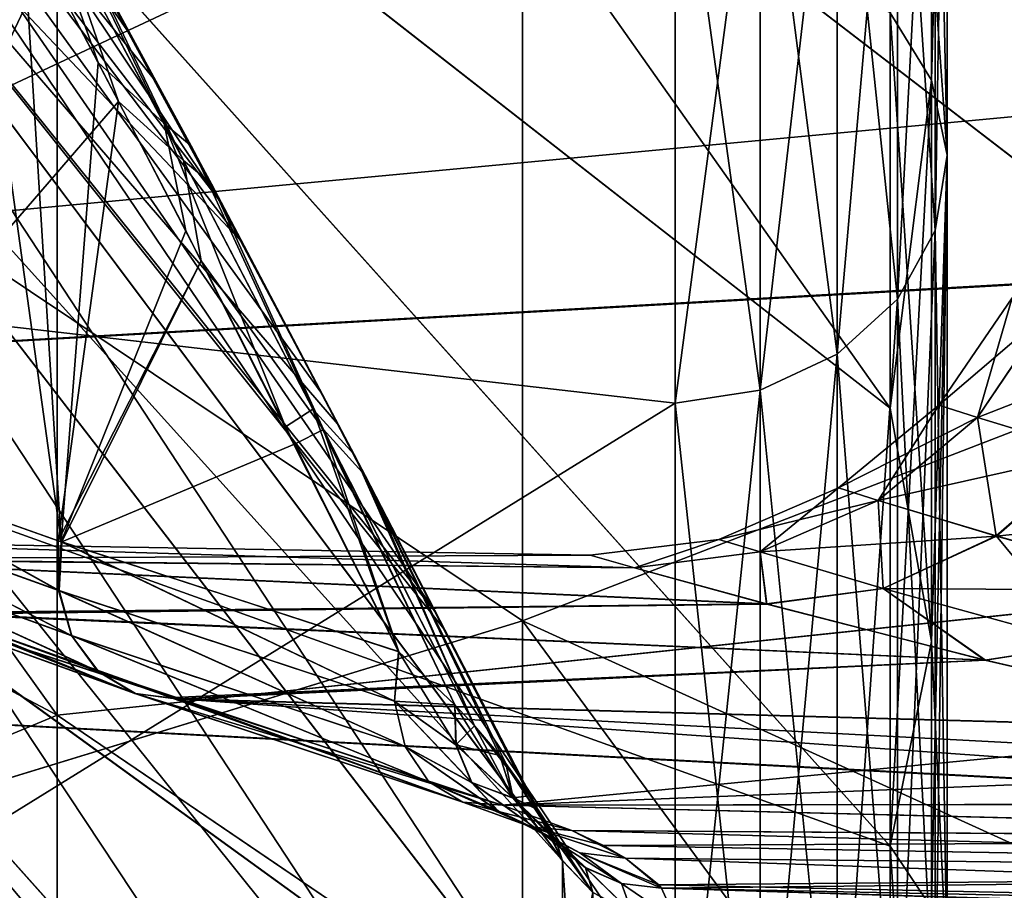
# Model space of a CAD drawing. Header units: metres. Extents: x 59 to 135, y -85 to 115.
# Tile 237 of 290: x 109.406 to 110.473, y 38.25 to 39.194. Entities that reach past the tile are written whole.
import ezdxf

# ---------------------------------------------------------------- set-up
doc = ezdxf.new("R2010")
doc.units = ezdxf.units.M
doc.layers.add('solid_20_404_502_XXX', color=7, linetype='CONTINUOUS')

msp = doc.modelspace()

# ---------------------------------------------------------------- linework, layer by layer
at = {"layer": 'solid_20_404_502_XXX'}
for points in [[(109.446487, 38.439938, -13.091269), (107.684959, 39.374577, -14.263267), (107.684959, 40.900036, -12.900034)], [(109.446487, 39.840054, -11.840053), (109.446487, 38.439938, -13.091269), (107.684959, 40.900036, -12.900034)], [(105.599998, 40.790501, -19.11552), (112.522324, 39.807674, -19.737751), (112.833549, 39.039066, -20.177687)], [(105.599998, 38.630814, -20.395731), (105.599998, 40.790501, -19.11552), (112.833549, 39.039066, -20.177687)], [(105.599998, 40.790501, 19.11552), (105.599998, 38.630821, 20.395727), (112.165619, 40.757591, 19.137501)], [(108.927383, 40.785507, 6.708601), (110.349106, 39.201069, 6.134332), (110.349106, 38.7728, 6.858625)], [(108.927383, 39.883793, 8.200611), (108.927383, 40.785507, 6.708601), (110.349106, 38.7728, 6.858625)], [(105.599998, 38.630821, 20.395727), (112.245857, 40.535618, 19.283628), (112.165619, 40.757591, 19.137501)], [(105.599998, 38.630821, 20.395727), (112.521721, 39.809196, 19.736841), (112.245857, 40.535618, 19.283628)], [(109.950691, 38.541992, 16.777483), (107.817116, 39.970631, 17.60166), (109.950691, 40.354187, 15.491662)], [(109.950691, 38.541992, -16.777483), (109.950691, 40.354187, -15.491662), (107.817116, 39.970562, -17.601707)], [(109.950691, 40.354187, 15.491662), (111.920403, 39.303665, 14.174346), (111.920403, 37.645565, 15.35083)], [(109.950691, 38.541992, 16.777483), (109.950691, 40.354187, 15.491662), (111.920403, 37.645565, 15.35083)], [(111.920403, 39.303665, -14.174346), (109.950691, 40.354187, -15.491662), (109.950691, 38.541992, -16.777483)], [(109.620872, 38.999481, 2.259452), (108.906532, 39.929279, 2.460141), (108.906532, 40.068531, 1.6464)], [(109.522034, 39.182858, 2.044327), (109.620872, 38.999481, 2.259452), (108.906532, 40.068531, 1.6464)], [(109.43512, 39.34201, 1.827757), (109.522034, 39.182858, 2.044327), (108.906532, 40.068531, 1.6464)], [(109.950691, 38.541992, 16.777483), (107.817116, 37.888668, 18.850164), (107.817116, 39.970631, 17.60166)], [(109.950691, 38.541992, -16.777483), (107.817116, 39.970562, -17.601707), (107.817116, 37.888599, -18.850201)], [(109.645042, 38.95425, -2.308006), (108.906532, 39.929279, -2.460141), (108.906532, 39.735229, -3.26258)], [(109.550453, 39.130367, -2.109283), (109.466438, 39.284908, -1.909169), (108.906532, 39.929279, -2.460141)], [(109.645042, 38.95425, -2.308006), (109.550453, 39.130367, -2.109283), (108.906532, 39.929279, -2.460141)], [(109.856697, 38.551205, 2.681606), (108.906532, 39.735229, 3.26258), (108.906532, 39.929279, 2.460141)], [(109.732063, 38.790054, 2.472032), (109.856697, 38.551205, 2.681606), (108.906532, 39.929279, 2.460141)], [(109.620872, 38.999481, 2.259452), (109.732063, 38.790054, 2.472032), (108.906532, 39.929279, 2.460141)], [(108.927383, 39.883793, 8.200611), (110.349106, 38.7728, 6.858625), (110.349106, 38.297768, 7.553144)], [(108.927383, 39.883793, 8.200611), (110.349106, 38.297768, 7.553144), (110.349106, 37.778027, 8.214875)], [(108.927383, 38.80883, 9.573072), (108.927383, 39.883793, 8.200611), (110.349106, 37.778027, 8.214875)], [(108.927383, 39.883125, -8.201579), (110.349106, 38.297764, -7.553149), (110.349106, 38.7728, -6.858625)], [(108.927383, 39.883125, -8.201579), (108.927383, 38.808052, -9.573953), (110.349106, 38.297764, -7.553149)], [(108.927383, 39.883125, -8.201579), (110.349106, 38.7728, -6.858625), (110.349106, 39.201069, -6.13433)], [(109.446487, 38.439938, 13.091269), (109.446487, 39.840054, 11.840053), (107.684959, 39.374577, 14.263267)], [(111.048538, 38.609135, -10.711269), (109.446487, 38.439938, -13.091269), (109.446487, 39.840054, -11.840053)], [(111.048538, 39.735237, -9.464106), (111.048538, 38.609135, -10.711269), (109.446487, 39.840054, -11.840053)], [(111.048538, 38.609169, 10.711236), (109.446487, 39.840054, 11.840053), (109.446487, 38.439938, 13.091269)], [(111.048538, 38.609169, 10.711236), (111.048538, 39.735271, 9.464064), (109.446487, 39.840054, 11.840053)], [(110.349106, 39.201069, -6.13433), (110.393944, 39.12841, -6.094538), (110.393944, 39.832825, -4.579214)], [(110.393944, 39.832825, -4.579214), (110.393944, 39.12841, -6.094538), (110.410881, 39.746319, -4.545738)], [(105.599998, 38.630821, 20.395727), (112.72599, 39.299595, 20.032951), (112.521721, 39.809196, 19.736841)], [(110.393944, 39.12841, -6.094538), (110.410881, 39.047054, -6.049984), (110.410881, 39.746319, -4.545738)], [(110.410881, 39.746319, 4.545737), (110.410881, 39.047054, 6.049983), (110.393944, 39.285175, 5.799112)], [(110.410881, 39.746319, -4.545738), (110.410881, 39.047054, -6.049984), (110.398193, 39.659184, -4.512018)], [(110.398193, 38.965107, 6.005103), (110.410881, 39.047054, 6.049983), (110.410881, 39.746319, 4.545737)], [(110.398193, 39.659184, 4.512017), (110.398193, 38.965107, 6.005103), (110.410881, 39.746319, 4.545737)], [(109.994255, 38.28215, -2.885576), (108.906532, 39.735229, -3.26258), (108.906532, 39.487267, -4.050031)], [(109.750092, 38.755772, -2.504086), (109.645042, 38.95425, -2.308006), (108.906532, 39.735229, -3.26258)], [(109.866776, 38.531715, -2.697362), (109.750092, 38.755772, -2.504086), (108.906532, 39.735229, -3.26258)], [(109.994255, 38.28215, -2.885576), (109.866776, 38.531715, -2.697362), (108.906532, 39.735229, -3.26258)], [(109.994255, 38.076859, 3.536395), (108.906532, 39.487267, 4.050031), (108.906532, 39.735229, 3.26258)], [(109.994255, 38.282085, 2.88581), (109.994255, 38.076859, 3.536395), (108.906532, 39.735229, 3.26258)], [(109.856697, 38.551205, 2.681606), (109.994255, 38.282085, 2.88581), (108.906532, 39.735229, 3.26258)], [(110.398193, 39.659184, -4.512018), (110.398193, 38.965107, -6.005105), (110.357124, 39.580025, -4.481384)], [(110.357124, 38.890663, 5.964333), (110.398193, 38.965107, 6.005103), (110.398193, 39.659184, 4.512017)], [(110.357124, 39.580025, 4.481383), (110.357124, 38.890663, 5.964333), (110.398193, 39.659184, 4.512017)], [(110.410881, 39.047054, -6.049984), (110.398193, 38.965107, -6.005105), (110.398193, 39.659184, -4.512018)], [(110.357124, 39.580025, -4.481384), (110.357124, 38.890663, -5.964335), (110.29174, 39.516666, -4.456863)], [(110.29174, 38.831074, 5.931699), (110.357124, 38.890663, 5.964333), (110.357124, 39.580025, 4.481383)], [(110.29174, 39.516666, 4.456863), (110.29174, 38.831074, 5.931699), (110.357124, 39.580025, 4.481383)], [(110.398193, 38.965107, -6.005105), (110.357124, 38.890663, -5.964335), (110.357124, 39.580025, -4.481384)], [(108.947754, 39.569996, 4.079199), (108.947754, 38.912434, 5.605667), (110.116196, 39.460201, 4.435012)], [(110.116196, 39.460201, -4.435012), (108.947754, 38.912434, -5.605667), (108.947754, 39.569996, -4.079199)], [(110.29174, 39.516666, -4.456863), (110.29174, 38.831074, -5.9317), (110.208504, 39.475361, -4.440878)], [(110.208504, 38.792229, 5.910425), (110.29174, 38.831074, 5.931699), (110.29174, 39.516666, 4.456863)], [(110.208504, 39.475361, 4.440879), (110.208504, 38.792229, 5.910425), (110.29174, 39.516666, 4.456863)], [(110.357124, 38.890663, -5.964335), (110.29174, 38.831074, -5.9317), (110.29174, 39.516666, -4.456863)], [(109.994255, 37.830593, -4.172364), (108.906532, 39.487267, -4.050031), (108.906532, 39.186531, -4.818876)], [(109.994255, 38.076927, -3.536203), (109.994255, 38.28215, -2.885576), (108.906532, 39.487267, -4.050031)], [(109.994255, 37.830593, -4.172364), (109.994255, 38.076927, -3.536203), (108.906532, 39.487267, -4.050031)], [(109.994255, 37.830513, 4.172548), (108.906532, 39.186531, 4.818876), (108.906532, 39.487267, 4.050031)], [(109.994255, 38.076859, 3.536395), (109.994255, 37.830513, 4.172548), (108.906532, 39.487267, 4.050031)], [(110.208504, 39.475361, 4.440879), (110.116196, 39.460201, 4.435012), (110.116196, 38.777969, 5.902618)], [(110.208504, 39.475361, 4.440879), (110.116196, 38.777969, 5.902618), (110.208504, 38.792229, 5.910425)], [(110.208504, 39.475361, -4.440878), (110.208504, 38.792229, -5.910425), (110.116196, 39.460201, -4.435012)], [(110.29174, 38.831074, -5.9317), (110.208504, 38.792229, -5.910425), (110.208504, 39.475361, -4.440878)], [(108.947754, 38.912434, 5.605667), (110.116196, 38.777969, 5.902618), (110.116196, 39.460201, 4.435012)], [(110.116196, 39.460201, -4.435012), (110.116196, 38.777969, -5.902617), (108.947754, 38.912434, -5.605667)], [(110.208504, 38.792229, -5.910425), (110.116196, 38.777969, -5.902617), (110.116196, 39.460201, -4.435012)], [(109.338867, 39.434994, 1.419992), (109.182381, 38.722893, 1.337054), (109.450851, 38.627804, 1.956204)], [(109.338867, 39.434994, 1.419992), (109.450851, 38.627804, 1.956204), (109.408806, 39.30328, 1.641391)], [(109.434158, 39.255486, -1.7134), (109.182571, 38.722824, -1.337612), (109.366013, 39.383911, -1.510424)], [(109.446487, 36.908539, -14.177857), (107.684959, 37.706074, -15.447131), (107.684959, 39.374577, -14.263267)], [(109.446487, 38.439938, -13.091269), (109.446487, 36.908539, -14.177857), (107.684959, 39.374577, -14.263267)], [(109.446487, 38.439938, 13.091269), (107.684959, 39.374577, 14.263267), (107.684959, 37.706074, 15.447131)], [(109.417587, 39.352333, 1.667194), (109.408806, 39.30328, 1.641391), (109.490868, 39.147305, 1.862708)], [(109.562271, 39.0812, 2.031447), (109.417587, 39.352333, 1.667194), (109.490868, 39.147305, 1.862708)], [(109.431496, 39.352062, 1.767199), (109.417587, 39.352333, 1.667194), (109.562271, 39.0812, 2.031447)], [(109.431496, 39.352062, 1.767199), (109.591522, 39.057148, 2.144255), (109.43512, 39.34201, 1.827757)], [(109.431496, 39.352062, 1.767199), (109.562271, 39.0812, 2.031447), (109.591522, 39.057148, 2.144255)], [(109.591522, 39.057148, 2.144255), (109.522034, 39.182858, 2.044327), (109.43512, 39.34201, 1.827757)], [(105.599998, 38.630821, 20.395727), (112.832977, 39.040424, 20.176943), (112.72599, 39.299595, 20.032951)], [(109.408806, 39.30328, 1.641391), (109.450851, 38.627804, 1.956204), (109.490868, 39.147305, 1.862708)], [(109.512733, 39.105286, -1.916493), (109.434158, 39.255486, -1.7134), (109.44532, 39.300819, -1.744346)], [(109.58329, 39.041302, -2.077789), (109.44532, 39.300819, -1.744346), (109.460983, 39.298252, -1.844089)], [(109.512733, 39.105286, -1.916493), (109.44532, 39.300819, -1.744346), (109.58329, 39.041302, -2.077789)], [(109.460983, 39.298252, -1.844089), (109.466438, 39.284908, -1.909169), (109.550453, 39.130367, -2.109283)], [(109.613693, 39.01572, -2.189967), (109.460983, 39.298252, -1.844089), (109.550453, 39.130367, -2.109283)], [(109.58329, 39.041302, -2.077789), (109.460983, 39.298252, -1.844089), (109.613693, 39.01572, -2.189967)], [(111.920403, 39.303665, -14.174346), (109.950691, 38.541992, -16.777483), (111.920403, 37.645565, -15.35083)], [(110.393944, 39.285175, 5.799112), (110.393944, 38.519604, 7.093858), (110.349106, 39.201069, 6.134332)], [(110.410881, 39.047054, 6.049983), (110.393944, 38.519604, 7.093858), (110.393944, 39.285175, 5.799112)], [(109.512733, 39.105286, -1.916493), (109.182571, 38.722824, -1.337612), (109.434158, 39.255486, -1.7134)], [(110.349106, 39.201069, -6.13433), (110.349106, 38.7728, -6.858625), (110.393944, 39.12841, -6.094538)], [(110.393944, 38.519604, 7.093858), (110.349106, 38.7728, 6.858625), (110.349106, 39.201069, 6.134332)], [(109.994255, 37.544151, -4.791489), (108.906532, 39.186531, -4.818876), (108.906532, 38.834404, -5.565584)], [(109.994255, 37.544151, -4.791489), (109.994255, 37.830593, -4.172364), (108.906532, 39.186531, -4.818876)], [(109.994255, 37.544056, 4.791675), (108.906532, 38.834404, 5.565584), (108.906532, 39.186531, 4.818876)], [(109.994255, 37.830513, 4.172548), (109.994255, 37.544056, 4.791675), (108.906532, 39.186531, 4.818876)], [(109.591522, 39.057148, 2.144255), (109.620872, 38.999481, 2.259452), (109.522034, 39.182858, 2.044327)], [(109.490868, 39.147305, 1.862708), (109.450851, 38.627804, 1.956204), (109.585716, 38.964764, 2.083202)], [(109.562271, 39.0812, 2.031447), (109.490868, 39.147305, 1.862708), (109.585716, 38.964764, 2.083202)], [(109.613693, 39.01572, -2.189967), (109.550453, 39.130367, -2.109283), (109.645042, 38.95425, -2.308006)], [(110.349106, 38.297764, -7.553149), (110.393944, 38.230968, -7.504148), (110.393944, 39.12841, -6.094538)], [(110.349106, 38.7728, -6.858625), (110.349106, 38.297764, -7.553149), (110.393944, 39.12841, -6.094538)], [(110.393944, 39.12841, -6.094538), (110.393944, 38.230968, -7.504148), (110.410881, 39.047054, -6.049984)], [(109.512733, 39.105286, -1.916493), (109.447495, 38.628967, -1.949938), (109.182571, 38.722824, -1.337612)], [(109.602348, 38.932468, -2.118818), (109.447495, 38.628967, -1.949938), (109.512733, 39.105286, -1.916493)], [(109.602348, 38.932468, -2.118818), (109.512733, 39.105286, -1.916493), (109.58329, 39.041302, -2.077789)], [(109.562271, 39.0812, 2.031447), (109.585716, 38.964764, 2.083202), (109.693947, 38.75235, 2.301944)], [(109.723557, 38.771759, 2.356269), (109.562271, 39.0812, 2.031447), (109.693947, 38.75235, 2.301944)], [(109.591522, 39.057148, 2.144255), (109.562271, 39.0812, 2.031447), (109.723557, 38.771759, 2.356269)], [(109.591522, 39.057148, 2.144255), (109.768379, 38.722561, 2.477038), (109.620872, 38.999481, 2.259452)], [(109.591522, 39.057148, 2.144255), (109.723557, 38.771759, 2.356269), (109.768379, 38.722561, 2.477038)], [(105.599998, 38.630821, 20.395727), (113.179619, 38.228867, 20.60025), (112.832977, 39.040424, 20.176943)], [(109.734962, 38.74958, -2.376907), (109.58329, 39.041302, -2.077789), (109.613693, 39.01572, -2.189967)], [(109.602348, 38.932468, -2.118818), (109.58329, 39.041302, -2.077789), (109.734962, 38.74958, -2.376907)], [(110.393944, 38.230968, -7.504148), (110.410881, 38.15617, -7.449289), (110.410881, 39.047054, -6.049984)], [(110.410881, 39.047054, 6.049983), (110.410881, 38.156174, 7.449286), (110.393944, 38.519604, 7.093858)], [(110.410881, 39.047054, -6.049984), (110.410881, 38.15617, -7.449289), (110.398193, 38.965107, -6.005105)], [(110.398193, 38.080833, 7.394027), (110.410881, 38.156174, 7.449286), (110.410881, 39.047054, 6.049983)], [(110.398193, 38.965107, 6.005103), (110.398193, 38.080833, 7.394027), (110.410881, 39.047054, 6.049983)], [(105.599998, 38.630814, -20.395731), (112.833549, 39.039066, -20.177687), (113.180138, 38.227692, -20.600832)], [(109.613693, 39.01572, -2.189967), (109.645042, 38.95425, -2.308006), (109.750092, 38.755772, -2.504086)], [(109.780304, 38.699657, -2.497184), (109.613693, 39.01572, -2.189967), (109.750092, 38.755772, -2.504086)], [(109.734962, 38.74958, -2.376907), (109.613693, 39.01572, -2.189967), (109.780304, 38.699657, -2.497184)], [(109.768379, 38.722561, 2.477038), (109.732063, 38.790054, 2.472032), (109.620872, 38.999481, 2.259452)], [(110.398193, 38.965107, -6.005105), (110.398193, 38.080833, -7.394031), (110.357124, 38.890663, -5.964335)], [(110.357124, 38.012394, 7.343827), (110.398193, 38.080833, 7.394027), (110.398193, 38.965107, 6.005103)], [(110.357124, 38.890663, 5.964333), (110.357124, 38.012394, 7.343827), (110.398193, 38.965107, 6.005103)], [(110.410881, 38.15617, -7.449289), (110.398193, 38.080833, -7.394031), (110.398193, 38.965107, -6.005105)], [(109.585716, 38.964764, 2.083202), (109.450851, 38.627804, 1.956204), (109.816238, 38.509018, 2.517315)], [(109.585716, 38.964764, 2.083202), (109.816238, 38.509018, 2.517315), (109.693947, 38.75235, 2.301944)], [(109.602348, 38.932468, -2.118818), (109.451332, 38.627647, -1.957105), (109.447495, 38.628967, -1.949938)], [(109.703461, 38.733517, -2.319808), (109.451332, 38.627647, -1.957105), (109.602348, 38.932468, -2.118818)], [(109.703461, 38.733517, -2.319808), (109.602348, 38.932468, -2.118818), (109.734962, 38.74958, -2.376907)], [(108.947754, 38.912434, 5.605667), (108.947754, 38.054573, 7.029243), (110.116196, 38.777969, 5.902618)], [(110.116196, 38.777969, -5.902617), (108.947754, 38.054573, -7.029243), (108.947754, 38.912434, -5.605667)], [(110.357124, 38.890663, -5.964335), (110.357124, 38.01239, -7.34383), (110.29174, 38.831074, -5.9317)], [(110.29174, 37.957611, 7.303645), (110.357124, 38.012394, 7.343827), (110.357124, 38.890663, 5.964333)], [(110.29174, 38.831074, 5.931699), (110.29174, 37.957611, 7.303645), (110.357124, 38.890663, 5.964333)], [(110.398193, 38.080833, -7.394031), (110.357124, 38.01239, -7.34383), (110.357124, 38.890663, -5.964335)], [(110.402092, 38.775814, 0.000114), (110.481606, 38.892326, 0.000112), (110.522919, 38.879143, 0.463383)], [(110.402092, 38.775814, 0.000114), (110.443878, 38.762581, -0.471328), (110.481606, 38.892326, 0.000112)], [(110.443878, 38.762581, -0.471328), (110.522873, 38.879158, -0.463172), (110.481606, 38.892326, 0.000112)], [(110.443916, 38.762566, 0.471544), (110.402092, 38.775814, 0.000114), (110.522919, 38.879143, 0.463383)], [(110.443878, 38.762581, -0.471328), (110.568375, 38.724545, -0.9276), (110.522873, 38.879158, -0.463172)], [(110.443916, 38.762566, 0.471544), (110.522919, 38.879143, 0.463383), (110.645668, 38.841358, 0.91093)], [(110.568443, 38.724522, 0.927786), (110.443916, 38.762566, 0.471544), (110.645668, 38.841358, 0.91093)], [(109.994255, 37.218754, -5.391082), (108.906532, 38.834404, -5.565584), (108.906532, 38.432507, -6.286723)], [(109.994255, 37.218754, -5.391082), (109.994255, 37.544151, -4.791489), (108.906532, 38.834404, -5.565584)], [(109.994255, 37.218655, 5.39125), (108.906532, 38.432507, 6.286723), (108.906532, 38.834404, 5.565584)], [(109.994255, 37.544056, 4.791675), (109.994255, 37.218655, 5.39125), (108.906532, 38.834404, 5.565584)], [(110.29174, 38.831074, -5.9317), (110.29174, 37.957607, -7.303647), (110.208504, 38.792229, -5.910425)], [(110.208504, 37.921898, 7.27745), (110.29174, 37.957611, 7.303645), (110.29174, 38.831074, 5.931699)], [(110.208504, 38.792229, 5.910425), (110.208504, 37.921898, 7.27745), (110.29174, 38.831074, 5.931699)], [(110.357124, 38.01239, -7.34383), (110.29174, 37.957607, -7.303647), (110.29174, 38.831074, -5.9317)], [(108.927383, 38.80883, 9.573072), (110.349106, 37.778027, 8.214875), (110.349106, 37.215839, 8.840944)], [(108.927383, 38.80883, 9.573072), (110.349106, 37.215839, 8.840944), (110.349106, 36.613644, 9.428633)], [(108.927383, 37.576298, 10.805975), (108.927383, 38.80883, 9.573072), (110.349106, 36.613644, 9.428633)], [(108.927383, 38.808052, -9.573953), (110.349106, 37.215828, -8.840954), (110.349106, 37.778019, -8.214883)], [(108.927383, 38.808052, -9.573953), (108.927383, 37.575417, -10.806755), (110.349106, 37.215828, -8.840954)], [(108.927383, 38.808052, -9.573953), (110.349106, 37.778019, -8.214883), (110.349106, 38.297764, -7.553149)], [(109.768379, 38.722561, 2.477038), (109.856697, 38.551205, 2.681606), (109.732063, 38.790054, 2.472032)], [(110.208504, 38.792229, 5.910425), (110.116196, 38.777969, 5.902618), (110.116196, 37.908787, 7.267838)], [(110.208504, 38.792229, 5.910425), (110.116196, 37.908787, 7.267838), (110.208504, 37.921898, 7.27745)], [(110.208504, 38.792229, -5.910425), (110.208504, 37.921894, -7.277451), (110.116196, 38.777969, -5.902617)], [(110.29174, 37.957607, -7.303647), (110.208504, 37.921894, -7.277451), (110.208504, 38.792229, -5.910425)], [(108.947754, 38.054573, 7.029243), (110.116196, 37.908787, 7.267838), (110.116196, 38.777969, 5.902618)], [(110.116196, 38.777969, -5.902617), (110.116196, 37.908783, -7.267841), (108.947754, 38.054573, -7.029243)], [(110.208504, 37.921894, -7.277451), (110.116196, 37.908783, -7.267841), (110.116196, 38.777969, -5.902617)], [(110.293198, 38.686146, 0.000117), (110.402092, 38.775814, 0.000114), (110.443916, 38.762566, 0.471544)], [(110.293198, 38.686146, 0.000117), (110.336143, 38.672729, -0.486126), (110.402092, 38.775814, 0.000114)], [(110.336143, 38.672729, -0.486126), (110.443878, 38.762581, -0.471328), (110.402092, 38.775814, 0.000114)], [(109.723557, 38.771759, 2.356269), (109.693947, 38.75235, 2.301944), (109.816238, 38.509018, 2.517315)], [(109.877464, 38.451046, 2.610867), (109.723557, 38.771759, 2.356269), (109.816238, 38.509018, 2.517315)], [(109.877464, 38.451046, 2.610867), (109.898575, 38.42844, 2.647382), (109.723557, 38.771759, 2.356269)], [(109.768379, 38.722561, 2.477038), (109.723557, 38.771759, 2.356269), (109.898575, 38.42844, 2.647382)], [(110.336189, 38.672714, 0.486348), (110.293198, 38.686146, 0.000117), (110.443916, 38.762566, 0.471544)], [(110.336143, 38.672729, -0.486126), (110.464294, 38.634094, -0.957359), (110.443878, 38.762581, -0.471328)], [(110.336189, 38.672714, 0.486348), (110.443916, 38.762566, 0.471544), (110.568443, 38.724522, 0.927786)], [(110.393944, 38.519604, 7.093858), (110.349106, 38.297768, 7.553144), (110.349106, 38.7728, 6.858625)], [(110.464294, 38.634094, -0.957359), (110.568375, 38.724545, -0.9276), (110.443878, 38.762581, -0.471328)], [(109.780304, 38.699657, -2.497184), (109.750092, 38.755772, -2.504086), (109.866776, 38.531715, -2.697362)], [(109.703461, 38.733517, -2.319808), (109.734962, 38.74958, -2.376907), (109.816681, 38.508663, -2.517928)], [(109.877579, 38.450928, -2.611054), (109.816681, 38.508663, -2.517928), (109.734962, 38.74958, -2.376907)], [(109.898582, 38.42844, -2.647383), (109.734962, 38.74958, -2.376907), (109.780304, 38.699657, -2.497184)], [(109.877579, 38.450928, -2.611054), (109.734962, 38.74958, -2.376907), (109.898582, 38.42844, -2.647383)], [(109.703461, 38.733517, -2.319808), (109.816681, 38.508663, -2.517928), (109.451332, 38.627647, -1.957105)], [(109.182381, 38.722893, 1.337054), (109.180908, 38.670795, 1.33101), (109.447922, 38.575085, 1.94789)], [(109.448425, 38.574913, -1.948839), (109.181099, 38.670723, -1.331584), (109.182571, 38.722824, -1.337612)], [(109.182381, 38.722893, 1.337054), (109.447922, 38.575085, 1.94789), (109.450851, 38.627804, 1.956204)], [(109.448425, 38.574913, -1.948839), (109.182571, 38.722824, -1.337612), (109.447495, 38.628967, -1.949938)], [(109.768379, 38.722561, 2.477038), (109.958099, 38.352497, 2.770296), (109.856697, 38.551205, 2.681606)], [(109.926025, 38.396221, 2.699453), (109.768379, 38.722561, 2.477038), (109.898575, 38.42844, 2.647382)], [(109.932823, 38.387623, 2.713361), (109.958099, 38.352497, 2.770296), (109.768379, 38.722561, 2.477038)], [(109.926025, 38.396221, 2.699453), (109.932823, 38.387623, 2.713361), (109.768379, 38.722561, 2.477038)], [(110.464371, 38.634071, 0.957551), (110.336189, 38.672714, 0.486348), (110.568443, 38.724522, 0.927786)], [(110.464294, 38.634094, -0.957359), (110.675362, 38.574978, -1.39863), (110.568375, 38.724545, -0.9276)], [(110.464371, 38.634071, 0.957551), (110.568443, 38.724522, 0.927786), (110.772942, 38.666546, 1.353991)], [(109.958099, 38.352489, -2.770317), (109.780304, 38.699657, -2.497184), (109.866776, 38.531715, -2.697362)], [(109.898582, 38.42844, -2.647383), (109.780304, 38.699657, -2.497184), (109.958099, 38.352489, -2.770317)], [(110.163597, 38.630459, 0.000122), (110.293198, 38.686146, 0.000117), (110.336189, 38.672714, 0.486348)], [(110.163597, 38.630459, 0.000122), (110.20826, 38.616756, -0.506386), (110.293198, 38.686146, 0.000117)], [(110.20826, 38.616756, -0.506386), (110.336143, 38.672729, -0.486126), (110.293198, 38.686146, 0.000117)], [(109.180908, 38.670795, 1.33101), (109.461739, 38.526154, 1.931324), (109.447922, 38.575085, 1.94789)], [(109.180908, 38.670795, 1.33101), (109.196632, 38.622066, 1.319544), (109.461739, 38.526154, 1.931324)], [(109.462242, 38.525978, -1.932265), (109.196823, 38.621994, -1.320113), (109.181099, 38.670723, -1.331584)], [(109.448425, 38.574913, -1.948839), (109.462242, 38.525978, -1.932265), (109.181099, 38.670723, -1.331584)], [(110.208305, 38.616741, 0.506618), (110.163597, 38.630459, 0.000122), (110.336189, 38.672714, 0.486348)], [(110.20826, 38.616756, -0.506386), (110.34166, 38.577232, -0.997656), (110.336143, 38.672729, -0.486126)], [(110.208305, 38.616741, 0.506618), (110.336189, 38.672714, 0.486348), (110.464371, 38.634071, 0.957551)], [(110.34166, 38.577232, -0.997656), (110.464294, 38.634094, -0.957359), (110.336143, 38.672729, -0.486126)], [(110.675468, 38.574951, 1.398795), (110.464371, 38.634071, 0.957551), (110.772942, 38.666546, 1.353991)], [(105.599998, 38.630821, 20.395727), (105.599998, 36.344479, 21.432911), (113.179619, 38.228867, 20.60025)], [(105.599998, 38.630814, -20.395731), (113.559944, 37.375443, -21.002407), (113.972008, 36.483131, -21.37841)], [(105.599998, 36.344467, -21.432917), (105.599998, 38.630814, -20.395731), (113.972008, 36.483131, -21.37841)], [(105.599998, 38.630814, -20.395731), (113.180138, 38.227692, -20.600832), (113.559944, 37.375443, -21.002407)], [(110.024269, 38.613174, -0.000643), (109.108398, 38.629162, 0.001169), (109.159653, 38.609375, -0.633377)], [(110.072037, 38.599678, 0.51828), (109.160378, 38.609089, 0.637967), (109.108398, 38.629162, 0.001169)], [(110.024269, 38.613174, -0.000643), (110.072037, 38.599678, 0.51828), (109.108398, 38.629162, 0.001169)], [(109.451332, 38.627647, -1.957105), (109.448425, 38.574913, -1.948839), (109.447495, 38.628967, -1.949938)], [(109.812073, 38.455116, 2.507955), (109.450851, 38.627804, 1.956204), (109.447922, 38.575085, 1.94789)], [(109.812065, 38.455116, -2.507959), (109.448425, 38.574913, -1.948839), (109.451332, 38.627647, -1.957105)], [(109.812073, 38.455116, 2.507955), (109.816238, 38.509018, 2.517315), (109.450851, 38.627804, 1.956204)], [(109.812065, 38.455116, -2.507959), (109.451332, 38.627647, -1.957105), (109.816681, 38.508663, -2.517928)], [(110.163597, 38.630459, 0.000122), (110.072037, 38.599678, 0.51828), (110.024269, 38.613174, -0.000643)], [(110.163597, 38.630459, 0.000122), (110.024269, 38.613174, -0.000643), (110.072266, 38.599613, -0.519534)], [(110.208305, 38.616741, 0.506618), (110.072037, 38.599678, 0.51828), (110.163597, 38.630459, 0.000122)], [(110.163597, 38.630459, 0.000122), (110.072266, 38.599613, -0.519534), (110.20826, 38.616756, -0.506386)], [(110.341736, 38.577206, 0.997857), (110.208305, 38.616741, 0.506618), (110.464371, 38.634071, 0.957551)], [(110.34166, 38.577232, -0.997656), (110.561714, 38.516544, -1.458354), (110.464294, 38.634094, -0.957359)], [(110.341736, 38.577206, 0.997857), (110.464371, 38.634071, 0.957551), (110.675468, 38.574951, 1.398795)], [(110.561714, 38.516544, -1.458354), (110.675362, 38.574978, -1.39863), (110.464294, 38.634094, -0.957359)], [(110.072266, 38.599613, -0.519534), (110.024269, 38.613174, -0.000643), (109.159653, 38.609375, -0.633377)], [(109.196632, 38.622066, 1.319544), (109.490555, 38.487255, 1.908593), (109.461739, 38.526154, 1.931324)], [(109.196632, 38.622066, 1.319544), (109.227661, 38.582668, 1.304088), (109.490555, 38.487255, 1.908593)], [(109.491058, 38.48708, -1.909523), (109.227852, 38.5826, -1.30465), (109.196823, 38.621994, -1.320113)], [(109.462242, 38.525978, -1.932265), (109.491058, 38.48708, -1.909523), (109.196823, 38.621994, -1.320113)], [(110.208305, 38.616741, 0.506618), (110.21524, 38.56044, 1.02265), (110.072037, 38.599678, 0.51828)], [(110.20826, 38.616756, -0.506386), (110.072266, 38.599613, -0.519534), (110.215698, 38.560318, -1.023824)], [(110.20826, 38.616756, -0.506386), (110.215698, 38.560318, -1.023824), (110.34166, 38.577232, -0.997656)], [(110.341736, 38.577206, 0.997857), (110.21524, 38.56044, 1.02265), (110.208305, 38.616741, 0.506618)], [(110.072266, 38.599613, -0.519534), (109.159653, 38.609375, -0.633377), (109.161324, 38.608734, -0.643575)], [(110.072037, 38.599678, 0.51828), (110.21524, 38.56044, 1.02265), (109.160378, 38.609089, 0.637967)], [(110.21524, 38.56044, 1.02265), (109.316208, 38.550461, 1.260849), (109.160378, 38.609089, 0.637967)], [(110.215698, 38.560318, -1.023824), (109.161324, 38.608734, -0.643575), (109.314819, 38.550972, -1.256775)], [(110.215698, 38.560318, -1.023824), (110.072266, 38.599613, -0.519534), (109.161324, 38.608734, -0.643575)], [(111.048538, 37.351273, 11.825343), (111.048538, 38.609169, 10.711236), (109.446487, 38.439938, 13.091269)], [(111.048538, 38.609135, -10.711269), (111.048538, 37.351242, -11.825369), (109.446487, 38.439938, -13.091269)], [(109.227661, 38.582668, 1.304088), (109.530708, 38.463337, 1.882587), (109.490555, 38.487255, 1.908593)], [(109.227661, 38.582668, 1.304088), (109.27018, 38.55743, 1.286534), (109.530708, 38.463337, 1.882587)], [(109.531197, 38.463169, -1.883504), (109.27037, 38.557358, -1.287089), (109.227852, 38.5826, -1.30465)], [(109.491058, 38.48708, -1.909523), (109.531197, 38.463169, -1.883504), (109.227852, 38.5826, -1.30465)], [(109.823509, 38.40591, 2.486985), (109.447922, 38.575085, 1.94789), (109.461739, 38.526154, 1.931324)], [(109.823509, 38.40591, 2.486985), (109.812073, 38.455116, 2.507955), (109.447922, 38.575085, 1.94789)], [(109.823509, 38.40591, -2.486988), (109.462242, 38.525978, -1.932265), (109.448425, 38.574913, -1.948839)], [(109.812065, 38.455116, -2.507959), (109.823509, 38.40591, -2.486988), (109.448425, 38.574913, -1.948839)], [(110.341736, 38.577206, 0.997857), (110.452003, 38.499588, 1.496547), (110.21524, 38.56044, 1.02265)], [(110.34166, 38.577232, -0.997656), (110.215698, 38.560318, -1.023824), (110.452667, 38.499428, -1.497602)], [(110.34166, 38.577232, -0.997656), (110.452667, 38.499428, -1.497602), (110.561714, 38.516544, -1.458354)], [(110.561821, 38.516514, 1.458526), (110.452003, 38.499588, 1.496547), (110.341736, 38.577206, 0.997857)], [(110.561821, 38.516514, 1.458526), (110.341736, 38.577206, 0.997857), (110.675468, 38.574951, 1.398795)], [(110.215698, 38.560318, -1.023824), (109.314819, 38.550972, -1.256775), (109.31916, 38.549374, -1.269489)], [(110.21524, 38.56044, 1.02265), (110.452003, 38.499588, 1.496547), (109.316208, 38.550461, 1.260849)], [(110.452667, 38.499428, -1.497602), (110.215698, 38.560318, -1.023824), (109.31916, 38.549374, -1.269489)], [(109.27018, 38.55743, 1.286534), (109.318985, 38.549438, 1.268978), (109.530708, 38.463337, 1.882587)], [(109.27037, 38.557358, -1.287089), (109.577591, 38.457279, -1.857498), (109.573044, 38.458847, -1.849117)], [(109.531197, 38.463169, -1.883504), (109.577591, 38.457279, -1.857498), (109.27037, 38.557358, -1.287089)], [(109.27037, 38.557358, -1.287089), (109.573044, 38.458847, -1.849117), (109.31916, 38.549374, -1.269489)], [(110.452003, 38.499588, 1.496547), (109.318985, 38.549438, 1.268978), (109.316208, 38.550461, 1.260849)], [(110.452003, 38.499588, 1.496547), (109.57711, 38.457443, 1.856629), (109.318985, 38.549438, 1.268978)], [(109.530708, 38.463337, 1.882587), (109.318985, 38.549438, 1.268978), (109.57711, 38.457443, 1.856629)], [(110.452667, 38.499428, -1.497602), (109.31916, 38.549374, -1.269489), (109.573044, 38.458847, -1.849117)], [(109.967667, 38.337368, 2.794913), (109.994255, 38.282085, 2.88581), (109.856697, 38.551205, 2.681606)], [(109.958099, 38.352497, 2.770296), (109.967667, 38.337368, 2.794913), (109.856697, 38.551205, 2.681606)], [(109.950691, 36.597225, 17.85232), (107.817116, 37.888668, 18.850164), (109.950691, 38.541992, 16.777483)], [(109.950691, 36.597225, -17.85232), (109.950691, 38.541992, -16.777483), (107.817116, 37.888599, -18.850201)], [(109.950691, 38.541992, 16.777483), (111.920403, 37.645565, 15.35083), (111.920403, 35.866169, 16.334269)], [(109.950691, 36.597225, 17.85232), (109.950691, 38.541992, 16.777483), (111.920403, 35.866169, 16.334269)], [(111.920403, 37.645565, -15.35083), (109.950691, 38.541992, -16.777483), (109.950691, 36.597225, -17.85232)], [(109.967743, 38.337238, -2.79513), (109.866776, 38.531715, -2.697362), (109.994255, 38.28215, -2.885576)], [(109.967743, 38.337238, -2.79513), (109.958099, 38.352489, -2.770317), (109.866776, 38.531715, -2.697362)], [(109.849281, 38.367687, 2.457539), (109.461739, 38.526154, 1.931324), (109.490555, 38.487255, 1.908593)], [(109.849281, 38.367687, 2.457539), (109.823509, 38.40591, 2.486985), (109.461739, 38.526154, 1.931324)], [(109.849281, 38.367687, -2.457541), (109.491058, 38.48708, -1.909523), (109.462242, 38.525978, -1.932265)], [(109.823509, 38.40591, -2.486988), (109.849281, 38.367687, -2.457541), (109.462242, 38.525978, -1.932265)], [(110.393944, 38.519604, 7.093858), (110.393944, 37.606194, 8.288907), (110.349106, 38.297768, 7.553144)], [(110.410881, 38.156174, 7.449286), (110.393944, 37.606194, 8.288907), (110.393944, 38.519604, 7.093858)], [(109.878723, 38.407429, -2.592672), (109.812065, 38.455116, -2.507959), (109.816681, 38.508663, -2.517928)], [(109.877464, 38.451046, 2.610867), (109.816238, 38.509018, 2.517315), (109.812073, 38.455116, 2.507955)], [(109.878723, 38.407429, -2.592672), (109.816681, 38.508663, -2.517928), (109.877579, 38.450928, -2.611054)], [(110.561821, 38.516514, 1.458526), (110.777245, 38.42424, 1.922472), (110.452003, 38.499588, 1.496547)], [(110.561714, 38.516544, -1.458354), (110.452667, 38.499428, -1.497602), (110.778038, 38.424068, -1.923327)], [(110.452667, 38.499428, -1.497602), (109.573044, 38.458847, -1.849117), (109.577591, 38.457279, -1.857498)], [(110.452003, 38.499588, 1.496547), (110.777245, 38.42424, 1.922472), (109.57711, 38.457443, 1.856629)], [(110.778038, 38.424068, -1.923327), (110.452667, 38.499428, -1.497602), (109.577591, 38.457279, -1.857498)], [(109.885956, 38.345535, 2.423533), (109.490555, 38.487255, 1.908593), (109.530708, 38.463337, 1.882587)], [(109.885956, 38.345535, 2.423533), (109.849281, 38.367687, 2.457539), (109.490555, 38.487255, 1.908593)], [(109.885948, 38.345535, -2.423535), (109.531197, 38.463169, -1.883504), (109.491058, 38.48708, -1.909523)], [(109.849281, 38.367687, -2.457541), (109.885948, 38.345535, -2.423535), (109.491058, 38.48708, -1.909523)], [(109.885956, 38.345535, 2.423533), (109.530708, 38.463337, 1.882587), (109.57711, 38.457443, 1.856629)], [(109.531197, 38.463169, -1.883504), (109.928635, 38.342388, -2.389539), (109.577591, 38.457279, -1.857498)], [(109.885948, 38.345535, -2.423535), (109.928635, 38.342388, -2.389539), (109.531197, 38.463169, -1.883504)], [(111.181389, 38.343937, 2.283448), (109.928795, 38.342457, 2.389237), (109.57711, 38.457443, 1.856629)], [(109.885956, 38.345535, 2.423533), (109.57711, 38.457443, 1.856629), (109.928795, 38.342457, 2.389237)], [(110.970154, 38.384064, 2.111979), (111.181389, 38.343937, 2.283448), (109.57711, 38.457443, 1.856629)], [(110.777245, 38.42424, 1.922472), (110.970154, 38.384064, 2.111979), (109.57711, 38.457443, 1.856629)], [(110.778038, 38.424068, -1.923327), (109.577591, 38.457279, -1.857498), (109.928635, 38.342388, -2.389539)], [(109.895752, 38.366787, -2.57249), (109.823509, 38.40591, -2.486988), (109.812065, 38.455116, -2.507959)], [(109.878723, 38.407429, -2.592672), (109.895752, 38.366787, -2.57249), (109.812065, 38.455116, -2.507959)], [(109.895615, 38.366867, 2.57231), (109.812073, 38.455116, 2.507955), (109.823509, 38.40591, 2.486985)], [(109.878593, 38.407524, 2.592495), (109.877464, 38.451046, 2.610867), (109.812073, 38.455116, 2.507955)], [(109.878593, 38.407524, 2.592495), (109.812073, 38.455116, 2.507955), (109.895615, 38.366867, 2.57231)], [(109.878593, 38.407524, 2.592495), (109.898575, 38.42844, 2.647382), (109.877464, 38.451046, 2.610867)], [(109.940765, 38.349976, -2.679969), (109.877579, 38.450928, -2.611054), (109.898582, 38.42844, -2.647383)], [(109.940765, 38.349976, -2.679969), (109.878723, 38.407429, -2.592672), (109.877579, 38.450928, -2.611054)], [(109.446487, 36.908539, 14.177857), (109.446487, 38.439938, 13.091269), (107.684959, 37.706074, 15.447131)], [(109.994255, 36.85574, -5.968672), (108.906532, 38.432507, -6.286723), (108.906532, 37.982677, -6.978981)], [(109.994255, 36.85574, -5.968672), (109.994255, 37.218754, -5.391082), (108.906532, 38.432507, -6.286723)], [(109.994255, 36.855637, 5.968826), (108.906532, 37.982677, 6.978981), (108.906532, 38.432507, 6.286723)], [(109.994255, 37.218655, 5.39125), (109.994255, 36.855637, 5.968826), (108.906532, 38.432507, 6.286723)], [(111.048538, 37.351242, -11.825369), (109.446487, 36.908539, -14.177857), (109.446487, 38.439938, -13.091269)], [(111.048538, 37.351273, 11.825343), (109.446487, 38.439938, 13.091269), (109.446487, 36.908539, 14.177857)], [(109.878593, 38.407524, 2.592495), (109.926025, 38.396221, 2.699453), (109.898575, 38.42844, 2.647382)], [(109.926117, 38.396111, -2.699633), (109.898582, 38.42844, -2.647383), (109.958099, 38.352489, -2.770317)], [(109.940765, 38.349976, -2.679969), (109.898582, 38.42844, -2.647383), (109.926117, 38.396111, -2.699633)], [(110.970985, 38.3839, -2.112725), (110.778038, 38.424068, -1.923327), (109.928635, 38.342388, -2.389539)], [(109.924065, 38.336079, 2.547956), (109.823509, 38.40591, 2.486985), (109.849281, 38.367687, 2.457539)], [(109.895615, 38.366867, 2.57231), (109.823509, 38.40591, 2.486985), (109.924065, 38.336079, 2.547956)], [(109.92421, 38.336014, -2.548148), (109.849281, 38.367687, -2.457541), (109.823509, 38.40591, -2.486988)], [(109.895752, 38.366787, -2.57249), (109.92421, 38.336014, -2.548148), (109.823509, 38.40591, -2.486988)], [(109.878593, 38.407524, 2.592495), (109.940651, 38.350071, 2.679776), (109.926025, 38.396221, 2.699453)], [(109.878593, 38.407524, 2.592495), (109.895615, 38.366867, 2.57231), (109.940651, 38.350071, 2.679776)], [(109.940765, 38.349976, -2.679969), (109.895752, 38.366787, -2.57249), (109.878723, 38.407429, -2.592672)], [(109.940651, 38.350071, 2.679776), (109.932823, 38.387623, 2.713361), (109.926025, 38.396221, 2.699453)], [(109.932846, 38.387596, -2.713408), (109.926117, 38.396111, -2.699633), (109.958099, 38.352489, -2.770317)], [(109.987755, 38.302567, -2.777364), (109.926117, 38.396111, -2.699633), (109.932846, 38.387596, -2.713408)], [(109.987755, 38.302567, -2.777364), (109.940765, 38.349976, -2.679969), (109.926117, 38.396111, -2.699633)], [(111.182251, 38.343784, -2.284072), (110.970985, 38.3839, -2.112725), (109.928635, 38.342388, -2.389539)], [(109.940651, 38.350071, 2.679776), (109.958099, 38.352497, 2.770296), (109.932823, 38.387623, 2.713361)], [(109.987755, 38.302567, -2.777364), (109.932846, 38.387596, -2.713408), (109.958099, 38.352489, -2.770317)], [(109.960976, 38.318382, 2.521979), (109.849281, 38.367687, 2.457539), (109.885956, 38.345535, 2.423533)], [(109.924065, 38.336079, 2.547956), (109.849281, 38.367687, 2.457539), (109.960976, 38.318382, 2.521979)], [(109.961113, 38.318325, -2.522187), (109.885948, 38.345535, -2.423535), (109.849281, 38.367687, -2.457541)], [(109.92421, 38.336014, -2.548148), (109.961113, 38.318325, -2.522187), (109.849281, 38.367687, -2.457541)], [(109.895615, 38.366867, 2.57231), (109.971001, 38.31316, 2.657681), (109.940651, 38.350071, 2.679776)], [(109.895615, 38.366867, 2.57231), (109.924065, 38.336079, 2.547956), (109.971001, 38.31316, 2.657681)], [(109.971115, 38.313084, -2.657888), (109.92421, 38.336014, -2.548148), (109.895752, 38.366787, -2.57249)], [(109.940765, 38.349976, -2.679969), (109.971115, 38.313084, -2.657888), (109.895752, 38.366787, -2.57249)], [(109.940651, 38.350071, 2.679776), (109.967667, 38.337368, 2.794913), (109.958099, 38.352497, 2.770296)], [(109.940651, 38.350071, 2.679776), (109.987671, 38.302662, 2.777155), (109.967667, 38.337368, 2.794913)], [(109.940651, 38.350071, 2.679776), (110.019119, 38.274551, 2.762315), (109.987671, 38.302662, 2.777155)], [(109.940651, 38.350071, 2.679776), (109.971001, 38.31316, 2.657681), (110.019119, 38.274551, 2.762315)], [(110.019203, 38.274471, -2.762541), (109.971115, 38.313084, -2.657888), (109.940765, 38.349976, -2.679969)], [(109.987755, 38.302567, -2.777364), (110.019203, 38.274471, -2.762541), (109.940765, 38.349976, -2.679969)], [(109.987755, 38.302567, -2.777364), (109.958099, 38.352489, -2.770317), (109.967743, 38.337238, -2.79513)], [(109.885948, 38.345535, -2.423535), (110.004372, 38.314686, -2.500817), (109.928635, 38.342388, -2.389539)], [(109.961113, 38.318325, -2.522187), (110.004372, 38.314686, -2.500817), (109.885948, 38.345535, -2.423535)], [(109.885956, 38.345535, 2.423533), (109.928795, 38.342457, 2.389237), (110.004257, 38.314747, 2.500581)], [(109.960976, 38.318382, 2.521979), (109.885956, 38.345535, 2.423533), (110.004257, 38.314747, 2.500581)], [(109.924065, 38.336079, 2.547956), (110.012733, 38.290768, 2.634708), (109.971001, 38.31316, 2.657681)], [(109.924065, 38.336079, 2.547956), (109.960976, 38.318382, 2.521979), (110.012733, 38.290768, 2.634708)], [(110.012848, 38.290703, -2.634935), (109.961113, 38.318325, -2.522187), (109.92421, 38.336014, -2.548148)], [(109.971115, 38.313084, -2.657888), (110.012848, 38.290703, -2.634935), (109.92421, 38.336014, -2.548148)], [(111.409721, 38.30513, -2.435371), (111.182251, 38.343784, -2.284072), (109.928635, 38.342388, -2.389539)], [(111.409721, 38.30513, -2.435371), (109.928635, 38.342388, -2.389539), (110.004372, 38.314686, -2.500817)], [(111.181389, 38.343937, 2.283448), (111.40892, 38.305256, 2.434891), (109.928795, 38.342457, 2.389237)], [(111.40892, 38.305256, 2.434891), (110.004257, 38.314747, 2.500581), (109.928795, 38.342457, 2.389237)], [(109.987671, 38.302662, 2.777155), (109.994255, 38.282085, 2.88581), (109.967667, 38.337368, 2.794913)], [(109.967743, 38.337238, -2.79513), (109.994255, 38.28215, -2.885576), (110.02697, 38.247704, -2.876177)], [(109.987755, 38.302567, -2.777364), (109.967743, 38.337238, -2.79513), (110.02697, 38.247704, -2.876177)], [(109.960976, 38.318382, 2.521979), (110.004257, 38.314747, 2.500581), (110.062218, 38.28479, 2.61697)], [(109.960976, 38.318382, 2.521979), (110.062218, 38.28479, 2.61697), (110.012733, 38.290768, 2.634708)], [(109.961113, 38.318325, -2.522187), (110.062325, 38.284721, -2.617224), (110.038551, 38.298576, -2.563883)], [(110.012848, 38.290703, -2.634935), (110.062325, 38.284721, -2.617224), (109.961113, 38.318325, -2.522187)], [(109.961113, 38.318325, -2.522187), (110.038551, 38.298576, -2.563883), (110.004372, 38.314686, -2.500817)], [(110.062218, 38.28479, 2.61697), (110.004257, 38.314747, 2.500581), (110.038544, 38.298569, 2.563911)], [(111.650078, 38.269409, 2.564596), (110.038544, 38.298569, 2.563911), (110.004257, 38.314747, 2.500581)], [(111.40892, 38.305256, 2.434891), (111.650078, 38.269409, 2.564596), (110.004257, 38.314747, 2.500581)], [(111.409721, 38.30513, -2.435371), (110.004372, 38.314686, -2.500817), (110.038551, 38.298576, -2.563883)], [(109.971001, 38.31316, 2.657681), (110.058098, 38.25737, 2.748711), (110.019119, 38.274551, 2.762315)], [(109.971001, 38.31316, 2.657681), (110.012733, 38.290768, 2.634708), (110.058098, 38.25737, 2.748711)], [(110.058174, 38.257298, -2.748957), (110.012848, 38.290703, -2.634935), (109.971115, 38.313084, -2.657888)], [(110.019203, 38.274471, -2.762541), (110.058174, 38.257298, -2.748957), (109.971115, 38.313084, -2.657888)], [(111.650742, 38.269318, -2.564908), (111.409721, 38.30513, -2.435371), (110.038551, 38.298576, -2.563883)], [(109.987671, 38.302662, 2.777155), (110.02697, 38.247704, 2.876167), (109.994255, 38.282085, 2.88581)], [(109.987671, 38.302662, 2.777155), (110.019119, 38.274551, 2.762315), (110.02697, 38.247704, 2.876167)], [(109.987755, 38.302567, -2.777364), (110.02697, 38.247704, -2.876177), (110.019203, 38.274471, -2.762541)], [(111.650078, 38.269409, 2.564596), (110.062218, 38.28479, 2.61697), (110.038544, 38.298569, 2.563911)], [(111.650742, 38.269318, -2.564908), (110.038551, 38.298576, -2.563883), (110.062325, 38.284721, -2.617224)], [(110.393944, 37.606194, 8.288907), (110.349106, 37.778027, 8.214875), (110.349106, 38.297768, 7.553144)], [(110.349106, 38.297764, -7.553149), (110.349106, 37.778019, -8.214883), (110.393944, 38.230968, -7.504148)], [(110.02697, 38.247704, -2.876177), (109.994255, 38.28215, -2.885576), (109.994255, 38.076927, -3.536203)], [(110.02697, 37.797646, 4.158595), (109.994255, 38.076859, 3.536395), (109.994255, 38.282085, 2.88581)], [(110.02697, 38.247704, 2.876167), (110.02697, 37.797646, 4.158595), (109.994255, 38.282085, 2.88581)], [(110.012733, 38.290768, 2.634708), (110.062218, 38.28479, 2.61697), (110.101456, 38.252342, 2.738669)], [(110.012733, 38.290768, 2.634708), (110.101456, 38.252342, 2.738669), (110.058098, 38.25737, 2.748711)], [(110.012848, 38.290703, -2.634935), (110.101524, 38.252266, -2.738959), (110.098412, 38.255795, -2.725931)], [(110.058174, 38.257298, -2.748957), (110.101524, 38.252266, -2.738959), (110.012848, 38.290703, -2.634935)], [(110.012848, 38.290703, -2.634935), (110.098412, 38.255795, -2.725931), (110.062325, 38.284721, -2.617224)], [(110.101456, 38.252342, 2.738669), (110.062218, 38.28479, 2.61697), (110.098404, 38.255806, 2.725886)], [(112.162605, 38.210663, 2.755166), (110.098404, 38.255806, 2.725886), (110.062218, 38.28479, 2.61697)], [(111.650078, 38.269409, 2.564596), (112.162605, 38.210663, 2.755166), (110.062218, 38.28479, 2.61697)], [(111.650742, 38.269318, -2.564908), (110.062325, 38.284721, -2.617224), (110.098412, 38.255795, -2.725931)], [(110.019119, 38.274551, 2.762315), (110.06945, 38.225124, 2.869828), (110.02697, 38.247704, 2.876167)], [(110.019119, 38.274551, 2.762315), (110.058098, 38.25737, 2.748711), (110.06945, 38.225124, 2.869828)], [(110.019203, 38.274471, -2.762541), (110.02697, 38.247704, -2.876177), (110.06945, 38.225121, -2.869839)], [(110.019203, 38.274471, -2.762541), (110.06945, 38.225121, -2.869839), (110.058174, 38.257298, -2.748957)], [(111.650742, 38.269318, -2.564908), (110.098412, 38.255795, -2.725931), (110.101524, 38.252266, -2.738959)], [(112.162605, 38.210663, -2.755166), (111.650742, 38.269318, -2.564908), (110.101524, 38.252266, -2.738959)], [(110.058098, 38.25737, 2.748711), (110.101456, 38.252342, 2.738669), (110.117142, 38.216778, 2.867486)], [(110.058098, 38.25737, 2.748711), (110.117142, 38.216778, 2.867486), (110.06945, 38.225124, 2.869828)], [(110.058174, 38.257298, -2.748957), (110.117142, 38.216778, -2.867488), (110.101524, 38.252266, -2.738959)], [(110.058174, 38.257298, -2.748957), (110.06945, 38.225121, -2.869839), (110.117142, 38.216778, -2.867488)], [(112.162605, 38.210663, 2.755166), (110.101456, 38.252342, 2.738669), (110.098404, 38.255806, 2.725886)], [(112.431633, 38.178577, 2.854096), (110.117142, 38.216778, 2.867486), (110.101456, 38.252342, 2.738669)], [(112.408981, 38.1819, 2.843688), (112.431633, 38.178577, 2.854096), (110.101456, 38.252342, 2.738669)], [(112.162605, 38.210663, 2.755166), (112.408981, 38.1819, 2.843688), (110.101456, 38.252342, 2.738669)], [(112.162605, 38.210663, -2.755166), (110.101524, 38.252266, -2.738959), (110.117142, 38.216778, -2.867488)]]:
    msp.add_3dface(points, dxfattribs=at)

doc.saveas('drawing.dxf')
